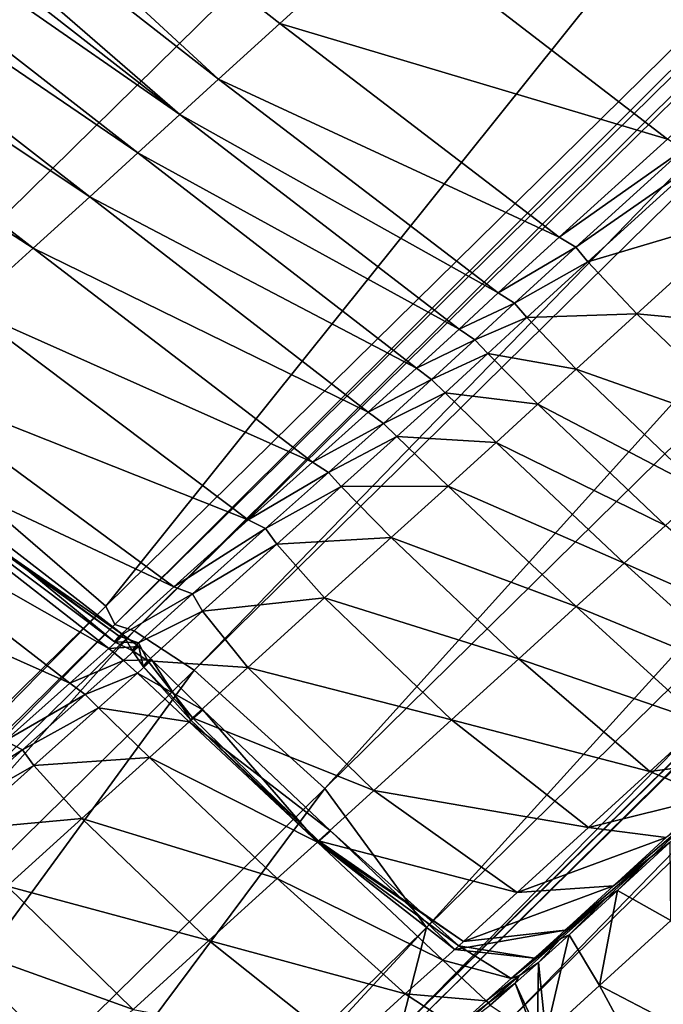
# Model space of a CAD drawing. Header units: millimetres. Extents: x 2387 to 13955, y -4964 to 364.
# Tile 669 of 1056: x 7053 to 7059, y -2839 to -2830. Entities that reach past the tile are written whole.
import ezdxf

# ---------------------------------------------------------------- set-up
doc = ezdxf.new("R2010")
doc.units = ezdxf.units.MM
doc.header["$MEASUREMENT"] = 0
doc.layers.add('Predefinito', color=7, linetype='Continuous', true_color=0x000000)

msp = doc.modelspace()

# ---------------------------------------------------------------- linework, layer by layer
at = {"layer": 'Predefinito'}
for points in [[(7071.9463, -2812.5065, 608.0879), (7050.9524, -2833.1665, 485.8435), (7043.1484, -2826.8787, 485.8323)], [(7053.5766, -2835.4239, 485.8769), (7050.9524, -2833.1665, 485.8435), (7071.9463, -2812.5065, 608.0879)], [(7071.9463, -2812.5065, 608.0879), (7074.569, -2814.7655, 608.1161), (7053.5766, -2835.4239, 485.8769)], [(7053.6634, -2835.6057, 485.8992), (7053.5766, -2835.4239, 485.8769), (7074.569, -2814.7655, 608.1161)], [(7074.569, -2814.7655, 608.1161), (7074.6548, -2814.9484, 608.1349), (7053.6634, -2835.6057, 485.8992)], [(7053.8554, -2835.6669, 485.8769), (7053.6634, -2835.6057, 485.8992), (7074.6548, -2814.9484, 608.1349)], [(7074.6548, -2814.9484, 608.1349), (7074.8477, -2815.0085, 608.1161), (7053.8554, -2835.6669, 485.8769)], [(7054.4477, -2836.0563, 485.8435), (7053.8554, -2835.6669, 485.8769), (7074.8477, -2815.0085, 608.1161)], [(7074.8477, -2815.0085, 608.1161), (7075.4414, -2815.3963, 608.0879), (7054.4477, -2836.0563, 485.8435)], [(7055.7355, -2837.2228, 485.8323), (7054.4477, -2836.0563, 485.8435), (7075.4414, -2815.3963, 608.0879)], [(7075.4414, -2815.3963, 608.0879), (7076.7298, -2816.5622, 608.0784), (7055.7355, -2837.2228, 485.8323)], [(7056.7391, -2838.596, 485.9135), (7055.7355, -2837.2228, 485.8323), (7076.7298, -2816.5622, 608.0784)], [(7076.7298, -2816.5622, 608.0784), (7077.7293, -2817.939, 608.1469), (7056.7391, -2838.596, 485.9135)], [(7077.7293, -2817.939, 608.1469), (7077.4567, -2818.9593, 608.3521), (7056.4782, -2839.6059, 486.157)], [(7056.4782, -2839.6059, 486.157), (7056.7391, -2838.596, 485.9135), (7077.7293, -2817.939, 608.1469)], [(7058.7906, -2840.6831, 485.8323), (7057.5522, -2839.5172, 485.9135), (7078.5425, -2818.8601, 608.1469)], [(7077.4963, -2819.0042, 608.3521), (7078.5425, -2818.8601, 608.1469), (7057.5522, -2839.5172, 485.9135)], [(7078.5425, -2818.8601, 608.1469), (7079.7848, -2820.0226, 608.0784), (7058.7906, -2840.6831, 485.8323)], [(7077.4567, -2818.9593, 608.3521), (7077.0122, -2819.3916, 608.489), (7056.0416, -2840.0312, 486.3194)], [(7056.0416, -2840.0312, 486.3194), (7056.4782, -2839.6059, 486.157), (7077.4567, -2818.9593, 608.3521)], [(7057.5522, -2839.5172, 485.9135), (7056.5178, -2839.6508, 486.157), (7077.4963, -2819.0042, 608.3521)], [(7077.0122, -2819.3916, 608.489), (7077.4963, -2819.0042, 608.3521), (7056.5178, -2839.6508, 486.157)], [(7056.5178, -2839.6508, 486.157), (7056.0416, -2840.0312, 486.3194), (7077.0122, -2819.3916, 608.489)], [(7059.7882, -2842.1057, 485.8434), (7058.7906, -2840.6831, 485.8323), (7079.7848, -2820.0226, 608.0784)], [(7047.3842, -2823.4979, 1229.2119), (7046.7743, -2824.0438, 1228.7219), (7054.6883, -2830.2235, 1228.6776)], [(7047.3842, -2823.4979, 1229.2119), (7055.2907, -2829.6768, 1229.167), (7056.3661, -2828.7012, 1229.9673)], [(7054.6883, -2830.2235, 1228.6776), (7055.2907, -2829.6768, 1229.167), (7047.3842, -2823.4979, 1229.2119)], [(7046.7743, -2824.0438, 1228.7219), (7046.3827, -2824.3945, 1228.4996), (7054.3059, -2830.5718, 1228.4567)], [(7054.3059, -2830.5718, 1228.4567), (7054.6883, -2830.2235, 1228.6776), (7046.7743, -2824.0438, 1228.7219)], [(7054.3059, -2830.5718, 1228.4567), (7046.3827, -2824.3945, 1228.4996), (7045.9634, -2824.7824, 1228.5026)], [(7053.8907, -2830.9521, 1228.4615), (7045.9634, -2824.7824, 1228.5026), (7045.4887, -2825.2233, 1228.5488)], [(7045.9634, -2824.7824, 1228.5026), (7053.8907, -2830.9521, 1228.4615), (7054.3059, -2830.5718, 1228.4567)], [(7053.4166, -2831.3856, 1228.5094), (7045.4887, -2825.2233, 1228.5488), (7044.9308, -2825.7335, 1228.4562)], [(7045.4887, -2825.2233, 1228.5488), (7053.4166, -2831.3856, 1228.5094), (7053.8907, -2830.9521, 1228.4615)], [(7052.857, -2831.8935, 1228.4175), (7044.9308, -2825.7335, 1228.4562), (7044.2775, -2826.3275, 1228.0593)], [(7044.9308, -2825.7335, 1228.4562), (7052.857, -2831.8935, 1228.4175), (7053.4166, -2831.3856, 1228.5094)], [(7044.2775, -2826.3275, 1228.0593), (7052.2035, -2832.4855, 1228.0256), (7052.857, -2831.8935, 1228.4175)], [(7059.1187, -2830.8153, 1229.8406), (7056.3661, -2828.7012, 1229.9673), (7055.2907, -2829.6768, 1229.167)], [(7056.3661, -2828.7012, 1229.9673), (7059.1187, -2830.8153, 1229.8406), (7060.653, -2829.3565, 1230.7031)], [(7058.0494, -2831.7843, 1229.0426), (7055.2907, -2829.6768, 1229.167), (7054.6883, -2830.2235, 1228.6776)], [(7055.2907, -2829.6768, 1229.167), (7058.0494, -2831.7843, 1229.0426), (7059.1187, -2830.8153, 1229.8406)], [(7057.4468, -2832.3344, 1228.5519), (7054.6883, -2830.2235, 1228.6776), (7054.3059, -2830.5718, 1228.4567)], [(7054.6883, -2830.2235, 1228.6776), (7057.4468, -2832.3344, 1228.5519), (7058.0494, -2831.7843, 1229.0426)], [(7057.0602, -2832.6903, 1228.3285), (7054.3059, -2830.5718, 1228.4567), (7053.8907, -2830.9521, 1228.4615)], [(7054.3059, -2830.5718, 1228.4567), (7057.0602, -2832.6903, 1228.3285), (7057.4468, -2832.3344, 1228.5519)], [(7059.2768, -2830.9173, 1229.7567), (7059.1187, -2830.8153, 1229.8406), (7058.0494, -2831.7843, 1229.0426)], [(7056.6392, -2833.0768, 1228.3324), (7053.8907, -2830.9521, 1228.4615), (7053.4166, -2831.3856, 1228.5094)], [(7053.8907, -2830.9521, 1228.4615), (7056.6392, -2833.0768, 1228.3324), (7057.0602, -2832.6903, 1228.3285)], [(7058.0494, -2831.7843, 1229.0426), (7058.2123, -2831.8808, 1228.9604), (7059.2768, -2830.9173, 1229.7567)], [(7059.401, -2831.0575, 1229.8406), (7059.2768, -2830.9173, 1229.7567), (7058.2123, -2831.8808, 1228.9604)], [(7058.2123, -2831.8808, 1228.9604), (7058.3317, -2832.0268, 1229.0425), (7059.401, -2831.0575, 1229.8406)], [(7059.8919, -2831.563, 1229.9663), (7059.401, -2831.0575, 1229.8406), (7058.3317, -2832.0268, 1229.0425)], [(7056.1642, -2833.509, 1228.3818), (7053.4166, -2831.3856, 1228.5094), (7052.857, -2831.8935, 1228.4175)], [(7053.4166, -2831.3856, 1228.5094), (7056.1642, -2833.509, 1228.3818), (7056.6392, -2833.0768, 1228.3324)], [(7058.3317, -2832.0268, 1229.0425), (7058.8152, -2832.5409, 1229.1653), (7059.8919, -2831.563, 1229.9663)], [(7061.1498, -2832.7607, 1230.0079), (7059.8919, -2831.563, 1229.9663), (7058.8152, -2832.5409, 1229.1653)], [(7058.2123, -2831.8808, 1228.9604), (7058.0494, -2831.7843, 1229.0426), (7057.4468, -2832.3344, 1228.5519)], [(7055.6156, -2834.0026, 1228.2949), (7052.857, -2831.8935, 1228.4175), (7052.2035, -2832.4855, 1228.0256)], [(7052.857, -2831.8935, 1228.4175), (7055.6156, -2834.0026, 1228.2949), (7056.1642, -2833.509, 1228.3818)], [(7057.4468, -2832.3344, 1228.5519), (7057.6077, -2832.4332, 1228.4685), (7058.2123, -2831.8808, 1228.9604)], [(7058.3317, -2832.0268, 1229.0425), (7058.2123, -2831.8808, 1228.9604), (7057.6077, -2832.4332, 1228.4685)], [(7057.6077, -2832.4332, 1228.4685), (7057.7292, -2832.5768, 1228.5518), (7058.3317, -2832.0268, 1229.0425)], [(7058.8152, -2832.5409, 1229.1653), (7058.3317, -2832.0268, 1229.0425), (7057.7292, -2832.5768, 1228.5518)], [(7057.6077, -2832.4332, 1228.4685), (7057.4468, -2832.3344, 1228.5519), (7057.0602, -2832.6903, 1228.3285)], [(7057.0602, -2832.6903, 1228.3285), (7057.2159, -2832.7955, 1228.2432), (7057.6077, -2832.4332, 1228.4685)], [(7057.7292, -2832.5768, 1228.5518), (7057.6077, -2832.4332, 1228.4685), (7057.2159, -2832.7955, 1228.2432)], [(7054.9803, -2834.5722, 1227.9229), (7052.2035, -2832.4855, 1228.0256), (7051.4476, -2833.1711, 1227.1736)], [(7052.2035, -2832.4855, 1228.0256), (7054.9803, -2834.5722, 1227.9229), (7055.6156, -2834.0026, 1228.2949)], [(7057.7292, -2832.5768, 1228.5518), (7058.2157, -2833.0872, 1228.6765), (7058.8152, -2832.5409, 1229.1653)], [(7060.0704, -2833.7419, 1229.2061), (7058.8152, -2832.5409, 1229.1653), (7058.2157, -2833.0872, 1228.6765)], [(7058.8152, -2832.5409, 1229.1653), (7060.0704, -2833.7419, 1229.2061), (7061.1498, -2832.7607, 1230.0079)], [(7057.2159, -2832.7955, 1228.2432), (7057.3429, -2832.9326, 1228.3285), (7057.7292, -2832.5768, 1228.5518)], [(7058.2157, -2833.0872, 1228.6765), (7057.7292, -2832.5768, 1228.5518), (7057.3429, -2832.9326, 1228.3285)], [(7057.2159, -2832.7955, 1228.2432), (7057.0602, -2832.6903, 1228.3285), (7056.6392, -2833.0768, 1228.3324)], [(7056.6392, -2833.0768, 1228.3324), (7056.7895, -2833.1883, 1228.2458), (7057.2159, -2832.7955, 1228.2432)], [(7057.3429, -2832.9326, 1228.3285), (7057.2159, -2832.7955, 1228.2432), (7056.7895, -2833.1883, 1228.2458)], [(7056.7895, -2833.1883, 1228.2458), (7056.9223, -2833.3189, 1228.3324), (7057.3429, -2832.9326, 1228.3285)], [(7057.8381, -2833.4331, 1228.4563), (7057.3429, -2832.9326, 1228.3285), (7056.9223, -2833.3189, 1228.3324)], [(7057.3429, -2832.9326, 1228.3285), (7057.8381, -2833.4331, 1228.4563), (7058.2157, -2833.0872, 1228.6765)], [(7056.7895, -2833.1883, 1228.2458), (7056.6392, -2833.0768, 1228.3324), (7056.1642, -2833.509, 1228.3818)], [(7059.4722, -2834.2866, 1228.7178), (7058.2157, -2833.0872, 1228.6765), (7057.8381, -2833.4331, 1228.4563)], [(7058.2157, -2833.0872, 1228.6765), (7059.4722, -2834.2866, 1228.7178), (7060.0704, -2833.7419, 1229.2061)], [(7050.9524, -2833.1665, 485.8435), (7053.5766, -2835.4239, 485.8769), (7045.9486, -2842.9292, 440.6993)], [(7054.2453, -2835.2329, 1227.1162), (7051.4476, -2833.1711, 1227.1736), (7050.9, -2833.6646, 1226.277)], [(7051.4476, -2833.1711, 1227.1736), (7054.2453, -2835.2329, 1227.1162), (7054.9803, -2834.5722, 1227.9229)], [(7056.1642, -2833.509, 1228.3818), (7056.3139, -2833.6216, 1228.2959), (7056.7895, -2833.1883, 1228.2458)], [(7056.9223, -2833.3189, 1228.3324), (7056.7895, -2833.1883, 1228.2458), (7056.3139, -2833.6216, 1228.2959)], [(7056.3139, -2833.6216, 1228.2959), (7056.4475, -2833.7511, 1228.3818), (7056.9223, -2833.3189, 1228.3324)], [(7057.4261, -2833.8092, 1228.4624), (7056.9223, -2833.3189, 1228.3324), (7056.4475, -2833.7511, 1228.3818)], [(7056.9223, -2833.3189, 1228.3324), (7057.4261, -2833.8092, 1228.4624), (7057.8381, -2833.4331, 1228.4563)], [(7056.3139, -2833.6216, 1228.2959), (7056.1642, -2833.509, 1228.3818), (7055.6156, -2834.0026, 1228.2949)], [(7059.0976, -2834.6282, 1228.499), (7057.8381, -2833.4331, 1228.4563), (7057.4261, -2833.8092, 1228.4624)], [(7057.8381, -2833.4331, 1228.4563), (7059.0976, -2834.6282, 1228.499), (7059.4722, -2834.2866, 1228.7178)], [(7053.7485, -2835.7122, 1225.5574), (7050.984, -2833.5724, 1225.5759), (7050.8577, -2833.6965, 1225.7295)], [(7053.6619, -2835.7768, 1225.7504), (7050.8719, -2833.68, 1225.7515), (7050.984, -2833.5724, 1225.5759)], [(7050.984, -2833.5724, 1225.5759), (7053.7485, -2835.7122, 1225.5574), (7053.6619, -2835.7768, 1225.7504)], [(7055.6156, -2834.0026, 1228.2949), (7055.7737, -2834.1049, 1228.2129), (7056.3139, -2833.6216, 1228.2959)], [(7056.4475, -2833.7511, 1228.3818), (7056.3139, -2833.6216, 1228.2959), (7055.7737, -2834.1049, 1228.2129)], [(7053.6053, -2835.8428, 1225.6624), (7050.8577, -2833.6965, 1225.7295), (7050.4731, -2834.0583, 1225.6956)], [(7050.8577, -2833.6965, 1225.7295), (7053.6053, -2835.8428, 1225.6624), (7053.7485, -2835.7122, 1225.5574)], [(7053.7071, -2835.722, 1226.2627), (7050.9, -2833.6646, 1226.277), (7050.8719, -2833.68, 1225.7515)], [(7050.8719, -2833.68, 1225.7515), (7053.6619, -2835.7768, 1225.7504), (7053.7071, -2835.722, 1226.2627)], [(7050.9, -2833.6646, 1226.277), (7053.7071, -2835.722, 1226.2627), (7054.2453, -2835.2329, 1227.1162)], [(7055.7737, -2834.1049, 1228.2129), (7055.8987, -2834.2446, 1228.2952), (7056.4475, -2833.7511, 1228.3818)], [(7056.9527, -2834.2397, 1228.5111), (7056.4475, -2833.7511, 1228.3818), (7055.8987, -2834.2446, 1228.2952)], [(7056.4475, -2833.7511, 1228.3818), (7056.9527, -2834.2397, 1228.5111), (7057.4261, -2833.8092, 1228.4624)], [(7058.6891, -2835, 1228.506), (7057.4261, -2833.8092, 1228.4624), (7056.9527, -2834.2397, 1228.5111)], [(7057.4261, -2833.8092, 1228.4624), (7058.6891, -2835, 1228.506), (7059.0976, -2834.6282, 1228.499)], [(7055.7737, -2834.1049, 1228.2129), (7055.6156, -2834.0026, 1228.2949), (7054.9803, -2834.5722, 1227.9229)], [(7053.2205, -2836.1848, 1225.589), (7050.4731, -2834.0583, 1225.6956), (7049.81, -2834.6634, 1224.9575)], [(7050.4731, -2834.0583, 1225.6956), (7053.2205, -2836.1848, 1225.589), (7053.6053, -2835.8428, 1225.6624)], [(7054.9803, -2834.5722, 1227.9229), (7055.1521, -2834.6583, 1227.8542), (7055.7737, -2834.1049, 1228.2129)], [(7055.8987, -2834.2446, 1228.2952), (7055.7737, -2834.1049, 1228.2129), (7055.1521, -2834.6583, 1227.8542)], [(7055.1521, -2834.6583, 1227.8542), (7055.263, -2834.8142, 1227.9229), (7055.8987, -2834.2446, 1228.2952)], [(7056.3906, -2834.7486, 1228.4187), (7055.8987, -2834.2446, 1228.2952), (7055.263, -2834.8142, 1227.9229)], [(7055.8987, -2834.2446, 1228.2952), (7056.3906, -2834.7486, 1228.4187), (7056.9527, -2834.2397, 1228.5111)], [(7058.2165, -2835.4295, 1228.5543), (7056.9527, -2834.2397, 1228.5111), (7056.3906, -2834.7486, 1228.4187)], [(7056.9527, -2834.2397, 1228.5111), (7058.2165, -2835.4295, 1228.5543), (7058.6891, -2835, 1228.506)], [(7055.1521, -2834.6583, 1227.8542), (7054.9803, -2834.5722, 1227.9229), (7054.2453, -2835.2329, 1227.1162)], [(7049.81, -2834.6634, 1224.9575), (7052.5824, -2836.7541, 1224.8611), (7053.2205, -2836.1848, 1225.589)], [(7054.2453, -2835.2329, 1227.1162), (7054.4315, -2835.3019, 1227.0779), (7055.1521, -2834.6583, 1227.8542)], [(7055.263, -2834.8142, 1227.9229), (7055.1521, -2834.6583, 1227.8542), (7054.4315, -2835.3019, 1227.0779)], [(7060.3811, -2835.7493, 1228.1891), (7059.0976, -2834.6282, 1228.499), (7058.6891, -2835, 1228.506)], [(7055.263, -2834.8142, 1227.9229), (7055.7339, -2835.3428, 1228.0258), (7056.3906, -2834.7486, 1228.4187)], [(7057.6498, -2835.944, 1228.46), (7056.3906, -2834.7486, 1228.4187), (7055.7339, -2835.3428, 1228.0258)], [(7056.3906, -2834.7486, 1228.4187), (7057.6498, -2835.944, 1228.46), (7058.2165, -2835.4295, 1228.5543)], [(7054.4315, -2835.3019, 1227.0779), (7054.5277, -2835.4748, 1227.1162), (7055.263, -2834.8142, 1227.9229)], [(7055.7339, -2835.3428, 1228.0258), (7055.263, -2834.8142, 1227.9229), (7054.5277, -2835.4748, 1227.1162)], [(7059.9495, -2836.1408, 1228.1914), (7058.6891, -2835, 1228.506), (7058.2165, -2835.4295, 1228.5543)], [(7058.6891, -2835, 1228.506), (7059.9495, -2836.1408, 1228.1914), (7060.3811, -2835.7493, 1228.1891)], [(7054.4315, -2835.3019, 1227.0779), (7054.2453, -2835.2329, 1227.1162), (7053.7071, -2835.722, 1226.2627)], [(7053.7071, -2835.722, 1226.2627), (7053.8972, -2835.7861, 1226.2534), (7054.4315, -2835.3019, 1227.0779)], [(7054.5277, -2835.4748, 1227.1162), (7054.4315, -2835.3019, 1227.0779), (7053.8972, -2835.7861, 1226.2534)], [(7054.5277, -2835.4748, 1227.1162), (7054.9766, -2836.029, 1227.1736), (7055.7339, -2835.3428, 1228.0258)], [(7056.9857, -2836.5471, 1228.0603), (7055.7339, -2835.3428, 1228.0258), (7054.9766, -2836.029, 1227.1736)], [(7055.7339, -2835.3428, 1228.0258), (7056.9857, -2836.5471, 1228.0603), (7057.6498, -2835.944, 1228.46)], [(7046.0385, -2843.108, 440.7321), (7045.9486, -2842.9292, 440.6993), (7053.5766, -2835.4239, 485.8769)], [(7053.5766, -2835.4239, 485.8769), (7053.6634, -2835.6057, 485.8992), (7046.0385, -2843.108, 440.7321)], [(7059.4734, -2836.5729, 1228.2423), (7058.2165, -2835.4295, 1228.5543), (7057.6498, -2835.944, 1228.46)], [(7058.2165, -2835.4295, 1228.5543), (7059.4734, -2836.5729, 1228.2423), (7059.9495, -2836.1408, 1228.1914)], [(7053.8972, -2835.7861, 1226.2534), (7053.9892, -2835.9637, 1226.2627), (7054.5277, -2835.4748, 1227.1162)], [(7054.9766, -2836.029, 1227.1736), (7054.5277, -2835.4748, 1227.1162), (7053.9892, -2835.9637, 1226.2627)], [(7046.2277, -2843.1725, 440.6993), (7046.0385, -2843.108, 440.7321), (7053.6634, -2835.6057, 485.8992)], [(7053.6634, -2835.6057, 485.8992), (7053.8554, -2835.6669, 485.8769), (7046.2277, -2843.1725, 440.6993)], [(7046.8158, -2843.5668, 440.6501), (7046.2277, -2843.1725, 440.6993), (7053.8554, -2835.6669, 485.8769)], [(7053.8554, -2835.6669, 485.8769), (7054.4477, -2836.0563, 485.8435), (7046.8158, -2843.5668, 440.6501)], [(7053.8996, -2835.8217, 1225.5464), (7053.7485, -2835.7122, 1225.5574), (7053.6053, -2835.8428, 1225.6624)], [(7053.8344, -2835.8615, 1225.7505), (7053.6619, -2835.7768, 1225.7504), (7053.7485, -2835.7122, 1225.5574)], [(7053.8972, -2835.7861, 1226.2534), (7053.7071, -2835.722, 1226.2627), (7053.6619, -2835.7768, 1225.7504)], [(7053.7485, -2835.7122, 1225.5574), (7053.8996, -2835.8217, 1225.5464), (7053.8344, -2835.8615, 1225.7505)], [(7053.7494, -2835.9605, 1225.6185), (7053.6053, -2835.8428, 1225.6624), (7053.2205, -2836.1848, 1225.589)], [(7053.6053, -2835.8428, 1225.6624), (7053.7494, -2835.9605, 1225.6185), (7053.8996, -2835.8217, 1225.5464)], [(7053.6619, -2835.7768, 1225.7504), (7053.8344, -2835.8615, 1225.7505), (7053.8972, -2835.7861, 1226.2534)], [(7054.0306, -2835.954, 1225.5573), (7053.8996, -2835.8217, 1225.5464), (7053.7494, -2835.9605, 1225.6185)], [(7053.9892, -2835.9637, 1226.2627), (7053.8972, -2835.7861, 1226.2534), (7053.8344, -2835.8615, 1225.7505)], [(7053.944, -2836.0186, 1225.7502), (7053.8344, -2835.8615, 1225.7505), (7053.8996, -2835.8217, 1225.5464)], [(7053.8996, -2835.8217, 1225.5464), (7054.0306, -2835.954, 1225.5573), (7053.944, -2836.0186, 1225.7502)], [(7053.7494, -2835.9605, 1225.6185), (7053.8873, -2836.0846, 1225.6622), (7054.0306, -2835.954, 1225.5573)], [(7053.8344, -2835.8615, 1225.7505), (7053.944, -2836.0186, 1225.7502), (7053.9892, -2835.9637, 1226.2627)], [(7054.5315, -2836.4475, 1225.5735), (7054.0306, -2835.954, 1225.5573), (7053.8873, -2836.0846, 1225.6622)], [(7054.413, -2836.5494, 1225.7498), (7053.944, -2836.0186, 1225.7502), (7054.0306, -2835.954, 1225.5573)], [(7054.0306, -2835.954, 1225.5573), (7054.5315, -2836.4475, 1225.5735), (7054.413, -2836.5494, 1225.7498)], [(7058.943, -2837.0558, 1228.1611), (7057.6498, -2835.944, 1228.46), (7056.9857, -2836.5471, 1228.0603)], [(7057.6498, -2835.944, 1228.46), (7058.943, -2837.0558, 1228.1611), (7059.4734, -2836.5729, 1228.2423)], [(7053.2205, -2836.1848, 1225.589), (7053.3709, -2836.2949, 1225.5182), (7053.7494, -2835.9605, 1225.6185)], [(7053.8873, -2836.0846, 1225.6622), (7053.7494, -2835.9605, 1225.6185), (7053.3709, -2836.2949, 1225.5182)], [(7054.4319, -2836.5252, 1226.2766), (7053.9892, -2835.9637, 1226.2627), (7053.944, -2836.0186, 1225.7502)], [(7053.944, -2836.0186, 1225.7502), (7054.413, -2836.5494, 1225.7498), (7054.4319, -2836.5252, 1226.2766)], [(7053.9892, -2835.9637, 1226.2627), (7054.4319, -2836.5252, 1226.2766), (7054.9766, -2836.029, 1227.1736)], [(7056.2209, -2837.2422, 1227.1926), (7054.9766, -2836.029, 1227.1736), (7054.4319, -2836.5252, 1226.2766)], [(7054.9766, -2836.029, 1227.1736), (7056.2209, -2837.2422, 1227.1926), (7056.9857, -2836.5471, 1228.0603)], [(7048.1022, -2844.7348, 440.6337), (7046.8158, -2843.5668, 440.6501), (7054.4477, -2836.0563, 485.8435)], [(7054.4477, -2836.0563, 485.8435), (7055.7355, -2837.2228, 485.8323), (7048.1022, -2844.7348, 440.6337)], [(7053.3709, -2836.2949, 1225.5182), (7053.5025, -2836.4264, 1225.589), (7053.8873, -2836.0846, 1225.6622)], [(7054.3988, -2836.5659, 1225.7278), (7053.8873, -2836.0846, 1225.6622), (7053.5025, -2836.4264, 1225.589)], [(7053.8873, -2836.0846, 1225.6622), (7054.3988, -2836.5659, 1225.7278), (7054.5315, -2836.4475, 1225.5735)], [(7053.3709, -2836.2949, 1225.5182), (7053.2205, -2836.1848, 1225.589), (7052.5824, -2836.7541, 1224.8611)], [(7052.5824, -2836.7541, 1224.8611), (7052.7515, -2836.8422, 1224.7969), (7053.3709, -2836.2949, 1225.5182)], [(7053.5025, -2836.4264, 1225.589), (7053.3709, -2836.2949, 1225.5182), (7052.7515, -2836.8422, 1224.7969)], [(7052.7515, -2836.8422, 1224.7969), (7052.8641, -2836.9954, 1224.8611), (7053.5025, -2836.4264, 1225.589)], [(7054.0045, -2836.9187, 1225.6952), (7053.5025, -2836.4264, 1225.589), (7052.8641, -2836.9954, 1224.8611)], [(7053.5025, -2836.4264, 1225.589), (7054.0045, -2836.9187, 1225.6952), (7054.3988, -2836.5659, 1225.7278)], [(7055.793, -2837.6408, 1225.5782), (7054.5315, -2836.4475, 1225.5735), (7054.3988, -2836.5659, 1225.7278)], [(7055.6639, -2837.7549, 1225.7493), (7054.413, -2836.5494, 1225.7498), (7054.5315, -2836.4475, 1225.5735)], [(7055.6741, -2837.7408, 1226.281), (7054.4319, -2836.5252, 1226.2766), (7054.413, -2836.5494, 1225.7498)], [(7054.4319, -2836.5252, 1226.2766), (7055.6741, -2837.7408, 1226.281), (7056.2209, -2837.2422, 1227.1926)], [(7054.5315, -2836.4475, 1225.5735), (7055.793, -2837.6408, 1225.5782), (7055.6639, -2837.7549, 1225.7493)], [(7055.664, -2837.7549, 1225.7491), (7054.3988, -2836.5659, 1225.7278), (7054.0045, -2836.9187, 1225.6952)], [(7054.3988, -2836.5659, 1225.7278), (7055.664, -2837.7549, 1225.7491), (7055.793, -2837.6408, 1225.5782)], [(7054.413, -2836.5494, 1225.7498), (7055.6639, -2837.7549, 1225.7493), (7055.6741, -2837.7408, 1226.281)], [(7058.3367, -2837.6082, 1227.8105), (7056.9857, -2836.5471, 1228.0603), (7056.2209, -2837.2422, 1227.1926)], [(7056.9857, -2836.5471, 1228.0603), (7058.3367, -2837.6082, 1227.8105), (7058.943, -2837.0558, 1228.1611)], [(7059.9582, -2836.9226, 1227.3057), (7059.4734, -2836.5729, 1228.2423), (7058.943, -2837.0558, 1228.1611)], [(7052.7515, -2836.8422, 1224.7969), (7052.5824, -2836.7541, 1224.8611), (7051.8747, -2837.388, 1223.1599)], [(7051.8747, -2837.388, 1223.1599), (7052.0631, -2837.4531, 1223.1169), (7052.7515, -2836.8422, 1224.7969)], [(7052.8641, -2836.9954, 1224.8611), (7052.7515, -2836.8422, 1224.7969), (7052.0631, -2837.4531, 1223.1169)], [(7052.8641, -2836.9954, 1224.8611), (7053.3379, -2837.5205, 1224.9575), (7054.0045, -2836.9187, 1225.6952)], [(7055.2666, -2838.1113, 1225.7302), (7054.0045, -2836.9187, 1225.6952), (7053.3379, -2837.5205, 1224.9575)], [(7054.0045, -2836.9187, 1225.6952), (7055.2666, -2838.1113, 1225.7302), (7055.664, -2837.7549, 1225.7491)], [(7058.943, -2837.0558, 1228.1611), (7059.5373, -2837.3088, 1227.2644), (7059.9582, -2836.9226, 1227.3057)], [(7052.0631, -2837.4531, 1223.1169), (7052.156, -2837.6291, 1223.1599), (7052.8641, -2836.9954, 1224.8611)], [(7053.3379, -2837.5205, 1224.9575), (7052.8641, -2836.9954, 1224.8611), (7052.156, -2837.6291, 1223.1599)], [(7059.5373, -2837.3088, 1227.2644), (7058.943, -2837.0558, 1228.1611), (7058.3367, -2837.6082, 1227.8105)], [(7049.1175, -2846.0976, 440.7532), (7048.1022, -2844.7348, 440.6337), (7055.7355, -2837.2228, 485.8323)], [(7055.7355, -2837.2228, 485.8323), (7056.7391, -2838.596, 485.9135), (7049.1175, -2846.0976, 440.7532)], [(7057.6331, -2838.2494, 1227.0529), (7056.2209, -2837.2422, 1227.1926), (7055.6741, -2837.7408, 1226.281)], [(7056.2209, -2837.2422, 1227.1926), (7057.6331, -2838.2494, 1227.0529), (7058.3367, -2837.6082, 1227.8105)], [(7058.3367, -2837.6082, 1227.8105), (7059.1054, -2837.7073, 1227.0613), (7059.5373, -2837.3088, 1227.2644)], [(7052.156, -2837.6291, 1223.1599), (7052.6006, -2838.1883, 1223.2242), (7053.3379, -2837.5205, 1224.9575)], [(7054.5907, -2838.724, 1224.9897), (7053.3379, -2837.5205, 1224.9575), (7052.6006, -2838.1883, 1223.2242)], [(7053.3379, -2837.5205, 1224.9575), (7054.5907, -2838.724, 1224.9897), (7055.2666, -2838.1113, 1225.7302)], [(7058.5857, -2838.1859, 1226.6335), (7058.9571, -2837.8977, 1226.354), (7059.3541, -2837.5274, 1226.5616)], [(7059.3541, -2837.5274, 1226.5616), (7059.1054, -2837.7073, 1227.0613), (7058.5857, -2838.1859, 1226.6335)], [(7059.1451, -2837.7521, 1227.0613), (7059.3541, -2837.5274, 1226.5616), (7058.9571, -2837.8977, 1226.354)], [(7057.0198, -2838.812, 1225.749), (7055.6639, -2837.7549, 1225.7493), (7055.793, -2837.6408, 1225.5782)], [(7057.0596, -2838.7769, 1225.538), (7055.793, -2837.6408, 1225.5782), (7055.664, -2837.7549, 1225.7491)], [(7055.793, -2837.6408, 1225.5782), (7057.0596, -2838.7769, 1225.538), (7057.0198, -2838.812, 1225.749)], [(7059.1054, -2837.7073, 1227.0613), (7058.3367, -2837.6082, 1227.8105), (7057.6331, -2838.2494, 1227.0529)], [(7056.901, -2838.9171, 1225.5898), (7055.664, -2837.7549, 1225.7491), (7055.2666, -2838.1113, 1225.7302)], [(7057.1036, -2838.7328, 1226.2465), (7055.6741, -2837.7408, 1226.281), (7055.6639, -2837.7549, 1225.7493)], [(7055.6639, -2837.7549, 1225.7493), (7057.0198, -2838.812, 1225.749), (7057.1036, -2838.7328, 1226.2465)], [(7055.664, -2837.7549, 1225.7491), (7056.901, -2838.9171, 1225.5898), (7057.0596, -2838.7769, 1225.538)], [(7055.6741, -2837.7408, 1226.281), (7057.1036, -2838.7328, 1226.2465), (7057.6331, -2838.2494, 1227.0529)], [(7057.6331, -2838.2494, 1227.0529), (7058.5857, -2838.1859, 1226.6335), (7059.1054, -2837.7073, 1227.0613)], [(7059.1489, -2838.5271, 1227.8104), (7059.1451, -2837.7521, 1227.0613), (7058.6254, -2838.2308, 1226.6335)], [(7058.9571, -2837.8977, 1226.354), (7058.6254, -2838.2308, 1226.6335), (7059.1451, -2837.7521, 1227.0613)], [(7058.9571, -2837.8977, 1226.354), (7058.5857, -2838.1859, 1226.6335), (7058.1084, -2838.6232, 1226.1426)], [(7058.1084, -2838.6232, 1226.1426), (7058.5146, -2838.3043, 1226.0734), (7058.9571, -2837.8977, 1226.354)], [(7058.6254, -2838.2308, 1226.6335), (7058.9571, -2837.8977, 1226.354), (7058.5146, -2838.3043, 1226.0734)], [(7053.8435, -2839.4032, 1223.2456), (7052.6006, -2838.1883, 1223.2242), (7051.9934, -2838.7389, 1220.204)], [(7052.6006, -2838.1883, 1223.2242), (7053.8435, -2839.4032, 1223.2456), (7054.5907, -2838.724, 1224.9897)], [(7056.5301, -2839.25, 1225.4733), (7055.2666, -2838.1113, 1225.7302), (7054.5907, -2838.724, 1224.9897)], [(7055.2666, -2838.1113, 1225.7302), (7056.5301, -2839.25, 1225.4733), (7056.901, -2838.9171, 1225.5898)], [(7058.5857, -2838.1859, 1226.6335), (7057.6331, -2838.2494, 1227.0529), (7057.1036, -2838.7328, 1226.2465)], [(7057.1036, -2838.7328, 1226.2465), (7058.1084, -2838.6232, 1226.1426), (7058.5857, -2838.1859, 1226.6335)], [(7058.5146, -2838.3043, 1226.0734), (7058.1481, -2838.6681, 1226.1426), (7058.6254, -2838.2308, 1226.6335)], [(7058.4453, -2839.1683, 1227.0529), (7058.6254, -2838.2308, 1226.6335), (7058.1481, -2838.6681, 1226.1426)], [(7058.6254, -2838.2308, 1226.6335), (7058.4453, -2839.1683, 1227.0529), (7059.1489, -2838.5271, 1227.8104)], [(7057.8039, -2838.8976, 1225.7499), (7058.0629, -2838.7087, 1225.7505), (7058.5146, -2838.3043, 1226.0734)], [(7058.5146, -2838.3043, 1226.0734), (7058.1084, -2838.6232, 1226.1426), (7057.8039, -2838.8976, 1225.7499)], [(7058.1481, -2838.6681, 1226.1426), (7058.5146, -2838.3043, 1226.0734), (7058.0629, -2838.7087, 1225.7505)], [(7060.0359, -2839.9979, 1228.0603), (7059.1489, -2838.5271, 1227.8104), (7058.4453, -2839.1683, 1227.0529)], [(7048.8923, -2847.0761, 441.1116), (7049.1175, -2846.0976, 440.7532), (7056.7391, -2838.596, 485.9135)], [(7056.7391, -2838.596, 485.9135), (7056.4782, -2839.6059, 486.157), (7048.8923, -2847.0761, 441.1116)], [(7057.0198, -2838.812, 1225.749), (7057.8039, -2838.8976, 1225.7499), (7058.1084, -2838.6232, 1226.1426)], [(7058.1084, -2838.6232, 1226.1426), (7057.1036, -2838.7328, 1226.2465), (7057.0198, -2838.812, 1225.749)], [(7057.9159, -2839.6517, 1226.2465), (7058.1481, -2838.6681, 1226.1426), (7057.8435, -2838.9425, 1225.7499)], [(7058.0629, -2838.7087, 1225.7505), (7057.8435, -2838.9425, 1225.7499), (7058.1481, -2838.6681, 1226.1426)], [(7058.1481, -2838.6681, 1226.1426), (7057.9159, -2839.6517, 1226.2465), (7058.4453, -2839.1683, 1227.0529)], [(7053.2321, -2839.9589, 1220.2166), (7051.9934, -2838.7389, 1220.204), (7051.4613, -2839.1079, 1211.855)], [(7051.9934, -2838.7389, 1220.204), (7053.2321, -2839.9589, 1220.2166), (7053.8435, -2839.4032, 1223.2456)], [(7055.9329, -2839.7933, 1224.7559), (7054.5907, -2838.724, 1224.9897), (7053.8435, -2839.4032, 1223.2456)], [(7054.5907, -2838.724, 1224.9897), (7055.9329, -2839.7933, 1224.7559), (7056.5301, -2839.25, 1225.4733)], [(7058.0629, -2838.7087, 1225.7505), (7057.8039, -2838.8976, 1225.7499), (7057.5759, -2839.0991, 1225.4188)], [(7057.5759, -2839.0991, 1225.4188), (7057.6564, -2839.0679, 1225.3395), (7058.0629, -2838.7087, 1225.7505)], [(7057.8435, -2838.9425, 1225.7499), (7058.0629, -2838.7087, 1225.7505), (7057.6564, -2839.0679, 1225.3395)], [(7057.5759, -2839.0991, 1225.4188), (7057.0596, -2838.7769, 1225.538), (7056.901, -2838.9171, 1225.5898)], [(7057.8039, -2838.8976, 1225.7499), (7057.0198, -2838.812, 1225.749), (7057.0596, -2838.7769, 1225.538)], [(7057.0596, -2838.7769, 1225.538), (7057.5759, -2839.0991, 1225.4188), (7057.8039, -2838.8976, 1225.7499)], [(7057.3286, -2839.3177, 1225.1132), (7056.901, -2838.9171, 1225.5898), (7056.5301, -2839.25, 1225.4733)], [(7056.901, -2838.9171, 1225.5898), (7057.3286, -2839.3177, 1225.1132), (7057.5759, -2839.0991, 1225.4188)], [(7057.6564, -2839.0679, 1225.3395), (7057.6156, -2839.144, 1225.4188), (7057.8435, -2838.9425, 1225.7499)], [(7057.832, -2839.731, 1225.749), (7057.8435, -2838.9425, 1225.7499), (7057.6156, -2839.144, 1225.4188)], [(7057.8435, -2838.9425, 1225.7499), (7057.832, -2839.731, 1225.749), (7057.9159, -2839.6517, 1226.2465)], [(7051.4613, -2839.1079, 1211.855), (7052.6987, -2840.3294, 1211.8616), (7053.2321, -2839.9589, 1220.2166)], [(7057.3286, -2839.3177, 1225.1132), (7057.3499, -2839.3388, 1224.7954), (7057.6564, -2839.0679, 1225.3395)], [(7057.6564, -2839.0679, 1225.3395), (7057.5759, -2839.0991, 1225.4188), (7057.3286, -2839.3177, 1225.1132)], [(7057.6156, -2839.144, 1225.4188), (7057.6564, -2839.0679, 1225.3395), (7057.3499, -2839.3388, 1224.7954)], [(7057.3499, -2839.3388, 1224.7954), (7057.3682, -2839.3625, 1225.1132), (7057.6156, -2839.144, 1225.4188)], [(7057.8718, -2839.696, 1225.538), (7057.6156, -2839.144, 1225.4188), (7057.3682, -2839.3625, 1225.1132)], [(7057.6156, -2839.144, 1225.4188), (7057.8718, -2839.696, 1225.538), (7057.832, -2839.731, 1225.749)], [(7057.0368, -2839.5807, 1224.7019), (7056.5301, -2839.25, 1225.4733), (7055.9329, -2839.7933, 1224.7559)], [(7056.5301, -2839.25, 1225.4733), (7057.0368, -2839.5807, 1224.7019), (7057.3286, -2839.3177, 1225.1132)], [(7059.2712, -2840.6934, 1227.1926), (7058.4453, -2839.1683, 1227.0529), (7057.9159, -2839.6517, 1226.2465)], [(7058.4453, -2839.1683, 1227.0529), (7059.2712, -2840.6934, 1227.1926), (7060.0359, -2839.9979, 1228.0603)], [(7057.3499, -2839.3388, 1224.7954), (7057.3286, -2839.3177, 1225.1132), (7057.0368, -2839.5807, 1224.7019)], [(7057.0368, -2839.5807, 1224.7019), (7057.1108, -2839.5553, 1224.1879), (7057.3499, -2839.3388, 1224.7954)], [(7057.3682, -2839.3625, 1225.1132), (7057.3499, -2839.3388, 1224.7954), (7057.1108, -2839.5553, 1224.1879)]]:
    msp.add_3dface(points, dxfattribs=at)

doc.saveas('drawing.dxf')
